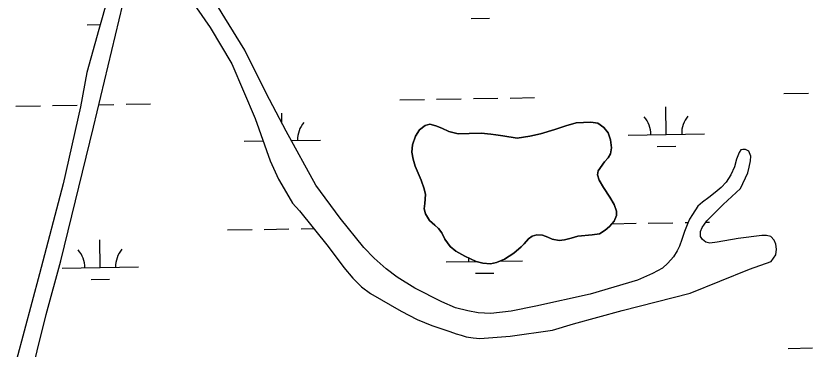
# Model space of a CAD drawing. Extents: x 3855477 to 3893699, y 299188 to 325115.
# Drawn here: x 3868682 to 3869719, y 317897 to 318332 of the extents above; entities that cross this region are included whole.
import ezdxf

# ---------------------------------------------------------------- set-up
doc = ezdxf.new("R2010")
doc.units = 0
doc.layers.add('V-TOPO-SHOR', color=7, linetype='Continuous')
doc.layers.add('V-WETL-SWMP', color=7, linetype='Continuous')

msp = doc.modelspace()

# ---------------------------------------------------------------- linework, layer by layer
at = {"layer": 'V-TOPO-SHOR'}
for points in [[(3868814.3, 318401), (3868790.1, 318314.9), (3868774.4, 318258.6), (3868766.1, 318213.6), (3868743.2, 318113), (3868712.6, 317995.5), (3868682.4, 317883.3)], [(3868892.7, 318379.3), (3868935.6, 318317.1), (3868963.7, 318269.7), (3868994.2, 318198.5), (3869013.7, 318143.3), (3869024.6, 318119.2), (3869035.2, 318101.2), (3869043.2, 318087.9), (3869052, 318077.8), (3869089.6, 318031.3), (3869110.1, 318003.9), (3869122.1, 317989.9), (3869133.4, 317978.6), (3869145.1, 317969.8), (3869185.2, 317946.9), (3869205.9, 317936), (3869225, 317928.1), (3869248.6, 317920.3), (3869256.9, 317917.3), (3869263.5, 317915.5), (3869270.1, 317913.5), (3869279, 317912), (3869288, 317911.1), (3869327.6, 317914.1), (3869383, 317922.2), (3869410.3, 317930.5), (3869474, 317947.6), (3869562.7, 317970.5), (3869640.1, 318001.5), (3869668.5, 318011.8), (3869674.7, 318020.6), (3869675.5, 318027.9), (3869674.6, 318034.5), (3869672.6, 318039.4), (3869668.2, 318044.3), (3869662.6, 318045.7), (3869656.2, 318045.8), (3869625.4, 318041.6), (3869598.1, 318037.1), (3869588.3, 318035.8), (3869583.3, 318036.8), (3869578.7, 318040.3), (3869576.2, 318044.4), (3869576.1, 318050.8), (3869578.4, 318056), (3869584.7, 318064.8), (3869605.9, 318086.3), (3869628.4, 318107.1), (3869638.2, 318127.7), (3869639.9, 318134.8), (3869641.6, 318143.3), (3869641.9, 318149.2), (3869639.2, 318156), (3869634.9, 318157.8), (3869631.5, 318158.2), (3869629, 318157.6), (3869626.6, 318154.2), (3869623.4, 318145.3), (3869620.7, 318135.2), (3869616, 318124.9), (3869609.8, 318115.3), (3869603.2, 318108.2), (3869595.6, 318101.7), (3869587, 318095.4), (3869578.7, 318089.3)], [(3868697.5, 317847.4), (3868721.3, 317942.3), (3868740.4, 318012.6), (3868782.8, 318187.3), (3868821.2, 318347.5)], [(3869578.7, 318089.3), (3869572.9, 318083.8), (3869565.6, 318073.3), (3869561.9, 318066.8), (3869559.6, 318061.6), (3869555.5, 318051.1), (3869551.8, 318040.4), (3869548.7, 318031.8), (3869545.7, 318025.8), (3869540.8, 318018), (3869533.6, 318009.5), (3869526.5, 318003.2), (3869513.6, 317995.9), (3869493.8, 317987.4), (3869432.2, 317969), (3869361.2, 317953.3), (3869329, 317947), (3869302.2, 317943.6), (3869285.6, 317944.8), (3869272, 317947.1), (3869256.2, 317951.4), (3869238.4, 317959.1), (3869203.1, 317976.9), (3869179.9, 317991.3), (3869165.6, 318002.1), (3869149.9, 318016.2), (3869136.4, 318030), (3869105.5, 318068.3), (3869073.4, 318111.4), (3869034.8, 318181.9), (3869008.5, 318231.4), (3868980.7, 318287.5), (3868954.8, 318329.8), (3868938, 318357.2)], [(3869434.5, 318046.7), (3869416, 318044.8), (3869407.3, 318042.3), (3869398.4, 318040), (3869391.4, 318039.2), (3869382.5, 318041.1), (3869376.6, 318043.6), (3869369.9, 318046.3), (3869362.3, 318046.6), (3869356.4, 318044.9), (3869351.3, 318041.3), (3869345.9, 318035), (3869341.9, 318030.7), (3869332.4, 318022.6), (3869320.3, 318014.6), (3869309.7, 318010.6), (3869301.7, 318008.8), (3869291.6, 318009.4), (3869283.2, 318011.7), (3869268.1, 318018.8), (3869256.3, 318025.3), (3869249.1, 318031.5), (3869242.3, 318041.1), (3869238, 318049.1), (3869233.7, 318054.8), (3869229, 318059.3), (3869221.9, 318065.2), (3869217, 318073.8), (3869215.2, 318080.4), (3869216.1, 318087.4), (3869217, 318099.4), (3869215.2, 318106.8), (3869211, 318117.9), (3869203.5, 318136.2), (3869200.9, 318145.3), (3869199.2, 318154.3), (3869199.7, 318163.9), (3869203.7, 318175.5), (3869208.9, 318183.5), (3869216.6, 318189.5), (3869222.5, 318191), (3869230.5, 318189.1), (3869238.1, 318185.9), (3869247.4, 318181.7), (3869259.7, 318178.5), (3869273.8, 318179.1), (3869289.8, 318179.4), (3869302.2, 318178.1), (3869308.9, 318177.1), (3869318.1, 318175.9), (3869336.7, 318172.9), (3869353.1, 318175.4), (3869367.3, 318178.5), (3869385.9, 318183.9), (3869400.1, 318189), (3869413.9, 318192.6), (3869432.8, 318193.8), (3869442.1, 318192.2), (3869450.1, 318186.9), (3869455.6, 318179.9), (3869458.7, 318170.4), (3869460.1, 318160.3), (3869458.4, 318152.5), (3869455.5, 318147.2), (3869450.6, 318141.7), (3869442.6, 318130.3), (3869441.8, 318124.9), (3869444, 318118.1), (3869449.6, 318108.4), (3869457.7, 318095.7), (3869463.6, 318086.2), (3869466.6, 318077.5), (3869466.5, 318071.6), (3869463.2, 318064.2), (3869457.2, 318057.5), (3869451.7, 318052.7), (3869444.4, 318047.8), (3869434.5, 318046.7)]]:
    msp.add_lwpolyline(points, dxfattribs=at)
at = {"layer": 'V-WETL-SWMP'}
for p, q in [((3869276.6, 318329), (3869300.6, 318329.4)), ((3868774.7, 318320.8), (3868791.8, 318321.1)), ((3869183.4, 318222.8), (3869215.4, 318223.3)), ((3869231.4, 318223.6), (3869263.4, 318224.1)), ((3869279.4, 318224.4), (3869311.4, 318224.9)), ((3869327.4, 318225.1), (3869359.4, 318225.7)), ((3869685.3, 318231), (3869717.3, 318231.5)), ((3868681.6, 318214.6), (3868713.6, 318215.1)), ((3868729.6, 318215.4), (3868761.6, 318215.9)), ((3868789.8, 318216.4), (3868809.6, 318216.7)), ((3868825.6, 318217), (3868857.6, 318217.5)), ((3869531.5, 318177.7), (3869530.9, 318213.7)), ((3869029.3, 318192.2), (3869029.1, 318205.5)), ((3869481.5, 318176.9), (3869581.5, 318178.5)), ((3868979.7, 318168.7), (3869004.6, 318169.1)), ((3869041.4, 318169.7), (3869079.7, 318170.3)), ((3869519.8, 318162.1), (3869543.8, 318162.5)), ((3869460.4, 318061.1), (3869492, 318061.6)), ((3869508, 318061.9), (3869540, 318062.4)), ((3869556, 318062.7), (3869560.1, 318062.7)), ((3869583.5, 318063.1), (3869588, 318063.2)), ((3868958.2, 318052.9), (3868990.2, 318053.4)), ((3869006.2, 318053.7), (3869038.2, 318054.2)), ((3869054.2, 318054.5), (3869070.7, 318054.8)), ((3868791.9, 318003.8), (3868791.3, 318039.8)), ((3868741.9, 318003), (3868841.9, 318004.6)), ((3869243.7, 318011.1), (3869283, 318011.8)), ((3869314.2, 318012.3), (3869343.7, 318012.8)), ((3869282, 317996.3), (3869306, 317996.7)), ((3868780.1, 317988.2), (3868804.1, 317988.5)), ((3869690.7, 317898.3), (3869722.7, 317898.9))]:
    msp.add_line(p, q, dxfattribs=at)
for points in [[(3868814.3, 318401), (3868790.1, 318314.9), (3868774.4, 318258.6), (3868766.1, 318213.6), (3868743.2, 318113), (3868712.6, 317995.5), (3868682.4, 317883.3)], [(3868892.7, 318379.3), (3868935.6, 318317.1), (3868963.7, 318269.7), (3868994.2, 318198.5), (3869013.7, 318143.3), (3869024.6, 318119.2), (3869035.2, 318101.2), (3869043.2, 318087.9), (3869052, 318077.8), (3869089.6, 318031.3), (3869110.1, 318003.9), (3869122.1, 317989.9), (3869133.4, 317978.6), (3869145.1, 317969.8), (3869185.2, 317946.9), (3869205.9, 317936), (3869225, 317928.1), (3869248.6, 317920.3), (3869256.9, 317917.3), (3869263.5, 317915.5), (3869270.1, 317913.5), (3869279, 317912), (3869288, 317911.1), (3869327.6, 317914.1), (3869383, 317922.2), (3869410.3, 317930.5), (3869474, 317947.6), (3869562.7, 317970.5), (3869640.1, 318001.5), (3869668.5, 318011.8), (3869674.7, 318020.6), (3869675.5, 318027.9), (3869674.6, 318034.5), (3869672.6, 318039.4), (3869668.2, 318044.4), (3869662.6, 318045.7), (3869656.2, 318045.8), (3869625.4, 318041.6), (3869598.1, 318037.1), (3869588.3, 318035.8), (3869583.3, 318036.8), (3869578.7, 318040.3), (3869576.2, 318044.4), (3869576.1, 318050.8), (3869578.4, 318056), (3869584.7, 318064.8), (3869605.9, 318086.3), (3869628.4, 318107.1), (3869638.2, 318127.7), (3869639.9, 318134.8), (3869641.6, 318143.3), (3869641.9, 318149.2), (3869639.2, 318156), (3869634.9, 318157.8), (3869631.5, 318158.2)], [(3868697.5, 317847.4), (3868721.3, 317942.3), (3868740.4, 318012.6), (3868782.8, 318187.3), (3868821.2, 318347.5)], [(3869631.5, 318158.2), (3869629, 318157.6), (3869626.6, 318154.2), (3869623.4, 318145.3), (3869620.7, 318135.2), (3869616, 318124.9), (3869609.8, 318115.3), (3869603.2, 318108.2), (3869595.6, 318101.7), (3869587, 318095.4), (3869578.7, 318089.3), (3869572.9, 318083.8), (3869565.6, 318073.3), (3869561.9, 318066.8), (3869559.6, 318061.6), (3869555.5, 318051.1), (3869551.8, 318040.4), (3869548.7, 318031.8), (3869545.7, 318025.8), (3869540.8, 318018), (3869533.6, 318009.5), (3869526.5, 318003.2), (3869513.6, 317995.9), (3869493.8, 317987.4), (3869432.2, 317969), (3869361.2, 317953.3), (3869329, 317947), (3869302.2, 317943.6), (3869285.6, 317944.8), (3869272, 317947.1), (3869256.2, 317951.4), (3869238.4, 317959.1), (3869203.1, 317976.9), (3869179.9, 317991.3), (3869165.6, 318002.1), (3869149.9, 318016.2), (3869136.4, 318030), (3869105.5, 318068.3), (3869073.4, 318111.4), (3869034.8, 318181.9), (3869008.5, 318231.4), (3868980.7, 318287.5), (3868954.8, 318329.8), (3868938, 318357.2)]]:
    msp.add_lwpolyline(points, dxfattribs=at)
msp.add_lwpolyline([(3869434.5, 318046.7), (3869444.4, 318047.8), (3869451.7, 318052.7), (3869457.2, 318057.5), (3869463.2, 318064.2), (3869466.5, 318071.6), (3869466.6, 318077.5), (3869463.6, 318086.2), (3869457.7, 318095.7), (3869449.6, 318108.4), (3869444, 318118.1), (3869441.8, 318124.9), (3869442.6, 318130.3), (3869450.6, 318141.7), (3869455.5, 318147.2), (3869458.4, 318152.5), (3869460.1, 318160.3), (3869458.7, 318170.4), (3869455.6, 318179.9), (3869450.1, 318186.9), (3869442.1, 318192.2), (3869432.8, 318193.8), (3869413.9, 318192.6), (3869400.1, 318189), (3869385.9, 318183.9), (3869367.3, 318178.5), (3869353.1, 318175.4), (3869336.7, 318172.9), (3869318.1, 318175.9), (3869308.9, 318177.1), (3869302.2, 318178.1), (3869289.8, 318179.4), (3869273.8, 318179.1), (3869259.7, 318178.5), (3869247.4, 318181.7), (3869238.1, 318185.9), (3869230.5, 318189.1), (3869222.5, 318191), (3869216.6, 318189.5), (3869208.9, 318183.5), (3869203.7, 318175.5), (3869199.7, 318163.9), (3869199.2, 318154.3), (3869200.9, 318145.3), (3869203.5, 318136.2), (3869211, 318117.9), (3869215.2, 318106.8), (3869217, 318099.4), (3869216.1, 318087.4), (3869215.2, 318080.4), (3869217, 318073.8), (3869221.9, 318065.2), (3869229, 318059.3), (3869233.7, 318054.8), (3869238, 318049.1), (3869242.3, 318041.1), (3869249.1, 318031.5), (3869256.3, 318025.3), (3869268.1, 318018.8), (3869283.2, 318011.7), (3869291.6, 318009.4), (3869301.7, 318008.8), (3869309.7, 318010.6), (3869320.3, 318014.6), (3869332.4, 318022.6), (3869341.9, 318030.7), (3869345.9, 318035), (3869351.3, 318041.3), (3869356.4, 318044.9), (3869362.3, 318046.6), (3869369.9, 318046.3), (3869376.6, 318043.6), (3869382.5, 318041.1), (3869391.4, 318039.2), (3869398.4, 318040), (3869407.3, 318042.3), (3869416, 318044.8)], close=True, dxfattribs=at)
for centre, start, end in [((3869084.9, 318170.9), 140.1615, 181.7052), ((3869476.3, 318177.3), 0.1615, 41.7052), ((3869586.8, 318179.1), 140.1615, 181.7052), ((3868736.6, 318003.4), 0.1615, 41.7052), ((3868847.1, 318005.2), 140.1615, 181.7052), ((3869238.5, 318011.5), 0.1615, 7.7134)]:
    msp.add_arc(centre, 35.2, start, end, dxfattribs=at)

doc.saveas('drawing.dxf')
